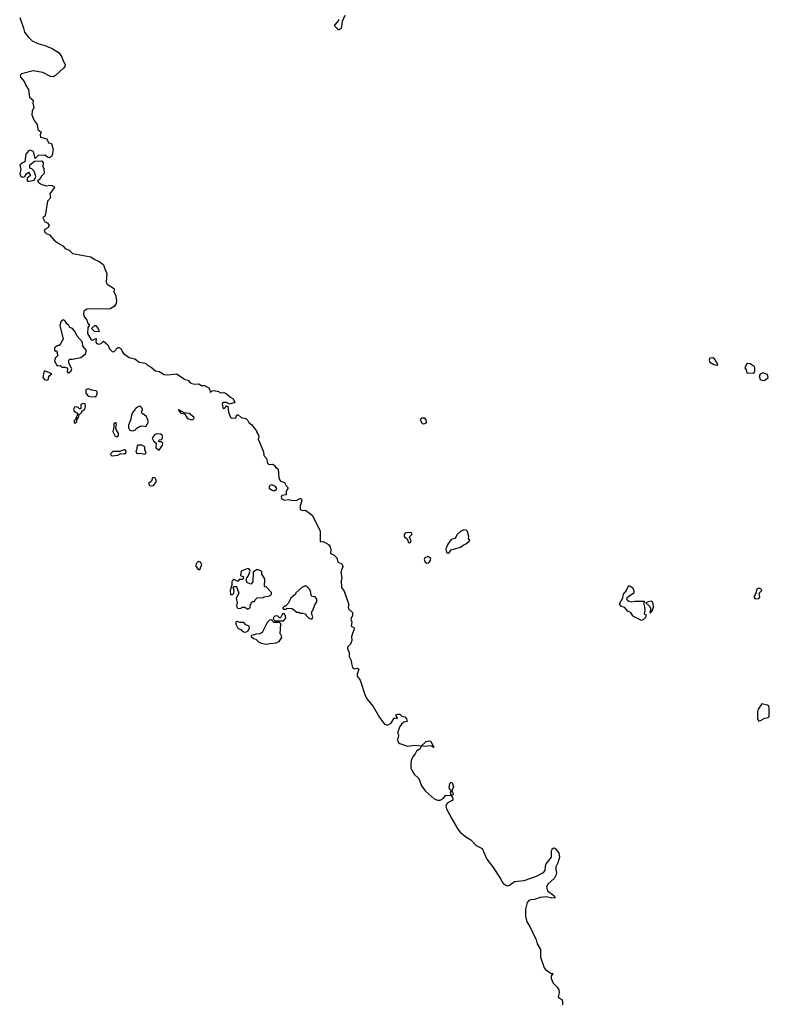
# Model space of a CAD drawing. Extents: x 2219101 to 2444320, y 201258 to 358766.
# Tile 259 of 349: x 2362485 to 2370273, y 242536 to 252762. Entities that reach past the tile are written whole.
import ezdxf

# ---------------------------------------------------------------- set-up
doc = ezdxf.new("R2010")
doc.units = 0

msp = doc.modelspace()

# ---------------------------------------------------------------- linework, layer by layer
at = {"layer": '0CON10XD'}
for points in [[(2365863, 252807), (2365837, 252745), (2365825, 252670), (2365795, 252652), (2365790, 252665), (2365760, 252695), (2365760, 252705), (2365800, 252755), (2365800, 252765)], [(2362485, 252786), (2362526, 252675), (2362535, 252633), (2362572, 252585), (2362614, 252544), (2362675, 252515), (2362745, 252495), (2362822, 252462), (2362895, 252418), (2362924, 252375), (2362932, 252345), (2362958, 252295), (2362954, 252276), (2362940, 252260), (2362858, 252182), (2362835, 252170), (2362805, 252172), (2362725, 252215), (2362625, 252232), (2362505, 252199), (2362490, 252185), (2362492, 252165), (2362536, 252116), (2362546, 252085), (2362576, 252036), (2362587, 251957), (2362626, 251925), (2362620, 251895), (2362632, 251848), (2362613, 251815), (2362612, 251775), (2362636, 251716), (2362668, 251675), (2362672, 251622), (2362709, 251595), (2362698, 251565), (2362702, 251542), (2362766, 251526), (2362783, 251483), (2362816, 251475), (2362833, 251415), (2362824, 251355), (2362815, 251340), (2362795, 251328), (2362775, 251333), (2362745, 251357), (2362677, 251353), (2362645, 251320), (2362628, 251395), (2362595, 251408), (2362575, 251400), (2362550, 251365), (2362537, 251285), (2362515, 251276), (2362488, 251252), (2362498, 251205), (2362488, 251165), (2362495, 251140), (2362515, 251128), (2362540, 251135), (2362555, 251160), (2362578, 251178), (2362598, 251145), (2362564, 251116), (2362563, 251085), (2362585, 251084), (2362634, 251096), (2362644, 251106), (2362653, 251135), (2362635, 251190), (2362610, 251215), (2362592, 251222), (2362592, 251255), (2362638, 251292), (2362715, 251297), (2362730, 251275), (2362726, 251236), (2362737, 251217), (2362741, 251165), (2362711, 251139), (2362695, 251106), (2362671, 251085), (2362689, 251065), (2362725, 251047), (2362765, 251036), (2362795, 251043), (2362822, 251042), (2362846, 251025), (2362844, 251015), (2362799, 250955), (2362806, 250914), (2362773, 250877), (2362748, 250725), (2362726, 250705), (2362745, 250662), (2362775, 250652), (2362790, 250625), (2362778, 250602), (2362747, 250583), (2362741, 250565), (2362746, 250555), (2362761, 250541), (2362795, 250528), (2362840, 250475), (2362879, 250445), (2362933, 250415), (2362959, 250385), (2362999, 250369), (2363032, 250335), (2363225, 250301), (2363258, 250275), (2363311, 250251), (2363348, 250225), (2363356, 250215), (2363370, 250175)], [(2363370, 250175), (2363390, 250125), (2363385, 250035), (2363395, 250014), (2363460, 249975), (2363465, 249967), (2363462, 249935), (2363480, 249905), (2363490, 249845), (2363486, 249815), (2363465, 249782), (2363425, 249760), (2363315, 249755), (2363215, 249761), (2363182, 249755), (2363152, 249735), (2363148, 249705), (2363155, 249680), (2363182, 249642), (2363188, 249615), (2363206, 249595), (2363207, 249583), (2363192, 249565), (2363189, 249505), (2363225, 249445), (2363235, 249437), (2363246, 249434), (2363275, 249452), (2363279, 249449), (2363276, 249415), (2363285, 249401), (2363306, 249394), (2363332, 249398), (2363355, 249422), (2363402, 249385), (2363419, 249345), (2363445, 249317), (2363455, 249313), (2363465, 249317), (2363505, 249357), (2363515, 249359), (2363540, 249345), (2363548, 249315), (2363562, 249295), (2363623, 249253), (2363665, 249242), (2363680, 249240), (2363725, 249207), (2363792, 249195), (2363814, 249174), (2363852, 249155), (2363895, 249117), (2363935, 249109), (2363985, 249078), (2364025, 249075), (2364115, 249084), (2364205, 249024), (2364235, 249018), (2364254, 248995), (2364275, 248984), (2364305, 248976), (2364345, 248979), (2364375, 248963), (2364405, 248962), (2364449, 248939), (2364462, 248915), (2364465, 248893), (2364483, 248907), (2364505, 248913), (2364552, 248902), (2364575, 248888), (2364605, 248889), (2364631, 248881), (2364678, 248838), (2364703, 248823), (2364720, 248785), (2364665, 248768), (2364635, 248786), (2364602, 248788), (2364587, 248775), (2364595, 248732), (2364606, 248724), (2364619, 248731), (2364635, 248752), (2364648, 248748), (2364653, 248685), (2364674, 248635), (2364685, 248624), (2364732, 248628), (2364742, 248658), (2364755, 248660), (2364785, 248630), (2364835, 248620), (2364855, 248600), (2364865, 248580), (2364896, 248556), (2364950, 248485), (2364950, 248475), (2364967, 248447), (2364970, 248435), (2364962, 248405), (2364978, 248375), (2365017, 248275), (2365020, 248235), (2365050, 248205), (2365060, 248155), (2365075, 248142), (2365107, 248147), (2365130, 248135), (2365145, 248110), (2365165, 248102), (2365170, 248095), (2365178, 248005), (2365189, 247979), (2365195, 247971), (2365236, 247956), (2365252, 247922), (2365270, 247905), (2365272, 247895), (2365254, 247866), (2365253, 247827), (2365210, 247820), (2365201, 247805), (2365207, 247787), (2365235, 247773), (2365275, 247780), (2365325, 247768), (2365365, 247774), (2365395, 247791), (2365408, 247788), (2365416, 247765), (2365398, 247712), (2365400, 247675), (2365425, 247666), (2365455, 247668), (2365524, 247615), (2365607, 247455), (2365608, 247345), (2365615, 247338), (2365635, 247343), (2365645, 247340), (2365695, 247313), (2365709, 247289), (2365717, 247255), (2365715, 247218), (2365752, 247202), (2365780, 247175), (2365789, 247129), (2365825, 247116), (2365836, 247105), (2365842, 247085), (2365822, 247025), (2365833, 246965), (2365824, 246934), (2365828, 246865), (2365856, 246826), (2365903, 246685), (2365897, 246663), (2365900, 246645), (2365941, 246605), (2365943, 246575), (2365926, 246535), (2365936, 246504), (2365930, 246465), (2365955, 246450), (2365961, 246435), (2365932, 246358), (2365934, 246316), (2365922, 246278), (2365889, 246245), (2365890, 246225), (2365908, 246195), (2365907, 246147), (2365928, 246108), (2365931, 246075), (2365944, 246034), (2365965, 246021), (2365995, 246027), (2366007, 246017), (2365991, 245965), (2365992, 245945), (2366023, 245903), (2366075, 245743), (2366094, 245705), (2366159, 245629), (2366222, 245515), (2366276, 245446), (2366305, 245434), (2366346, 245455), (2366375, 245508), (2366385, 245512), (2366408, 245505), (2366410, 245515), (2366392, 245535), (2366400, 245545), (2366415, 245550), (2366435, 245548), (2366455, 245528), (2366485, 245522), (2366505, 245500), (2366510, 245475), (2366475, 245467), (2366453, 245447), (2366435, 245422), (2366414, 245365), (2366414, 245345), (2366423, 245325), (2366414, 245305), (2366410, 245275), (2366422, 245255), (2366436, 245245), (2366515, 245219), (2366595, 245226), (2366660, 245220), (2366708, 245265), (2366735, 245274), (2366755, 245270), (2366786, 245204), (2366755, 245220), (2366695, 245214), (2366660, 245220), (2366641, 245185), (2366609, 245165), (2366593, 245137), (2366572, 245115), (2366553, 245067), (2366547, 245025), (2366549, 244989), (2366558, 244968), (2366585, 244927), (2366632, 244882), (2366659, 244805), (2366696, 244755), (2366790, 244670), (2366825, 244656), (2366855, 244657), (2366886, 244674), (2366912, 244708), (2366956, 244704), (2366968, 244712), (2366961, 244735), (2366970, 244755), (2366955, 244767), (2366946, 244785), (2366955, 244828), (2366965, 244840), (2366979, 244839), (2366992, 244795), (2366976, 244755), (2366990, 244725), (2366985, 244712), (2366970, 244705), (2366984, 244675), (2366986, 244655), (2366926, 244624), (2366913, 244595), (2366918, 244568), (2366973, 244463), (2367036, 244355), (2367062, 244325), (2367121, 244275), (2367173, 244243), (2367226, 244185), (2367290, 244155), (2367338, 244045), (2367396, 243966), (2367482, 243835), (2367496, 243805), (2367516, 243785), (2367548, 243768), (2367575, 243774), (2367625, 243812), (2367725, 243823), (2367855, 243866), (2367926, 243904), (2367946, 243925), (2367948, 243975), (2367955, 243994), (2368011, 244065), (2368011, 244125), (2368018, 244152), (2368035, 244162), (2368045, 244158), (2368085, 244109), (2368093, 244065), (2368075, 244005), (2368055, 243965), (2368054, 243935), (2368062, 243905), (2368058, 243885), (2368037, 243843), (2367975, 243788), (2367958, 243755), (2367968, 243715), (2368033, 243665), (2368047, 243643), (2368015, 243638), (2367955, 243651), (2367893, 243647), (2367835, 243626), (2367797, 243623), (2367775, 243614), (2367759, 243595), (2367741, 243525), (2367741, 243451), (2367754, 243394), (2367786, 243345), (2367850, 243205), (2367861, 243165), (2367897, 243105), (2367896, 243025), (2367934, 242915), (2367947, 242897), (2368005, 242857), (2368027, 242855), (2368008, 242832), (2368008, 242805), (2368027, 242757), (2368069, 242715), (2368086, 242685), (2368090, 242655), (2368080, 242615), (2368085, 242604), (2368118, 242585), (2368126, 242566), (2368125, 242530)], [(2362995, 249094), (2363020, 249115), (2363027, 249135), (2362994, 249194), (2362995, 249228), (2363005, 249238), (2363035, 249238), (2363120, 249255), (2363169, 249291), (2363178, 249325), (2363142, 249372), (2363136, 249415), (2363081, 249475), (2363062, 249522), (2363032, 249555), (2363007, 249567), (2362996, 249586), (2362975, 249602), (2362955, 249638), (2362936, 249646), (2362913, 249625), (2362901, 249585), (2362938, 249445), (2362910, 249395), (2362895, 249380), (2362885, 249380), (2362875, 249370), (2362865, 249372), (2362847, 249355), (2362845, 249330), (2362855, 249320), (2362868, 249328), (2362880, 249275), (2362854, 249246), (2362848, 249215), (2362875, 249168), (2362905, 249170), (2362922, 249152), (2362955, 249153), (2362975, 249146), (2362981, 249135), (2362979, 249105), (2362995, 249094)], [(2363265, 249522), (2363230, 249555), (2363265, 249588), (2363275, 249588), (2363302, 249552), (2363310, 249525), (2363305, 249523), (2363265, 249522)], [(2369725, 249174), (2369734, 249176), (2369739, 249185), (2369705, 249240), (2369685, 249250), (2369655, 249247), (2369647, 249225), (2369654, 249205), (2369695, 249181), (2369725, 249174)], [(2362775, 249020), (2362785, 249030), (2362789, 249061), (2362820, 249085), (2362745, 249114), (2362735, 249102), (2362727, 249045), (2362745, 249022), (2362775, 249020)], [(2370105, 249091), (2370115, 249097), (2370121, 249115), (2370121, 249145), (2370115, 249161), (2370075, 249187), (2370045, 249191), (2370035, 249186), (2370017, 249145), (2370031, 249125), (2370038, 249095), (2370105, 249091)], [(2370205, 249015), (2370225, 249018), (2370261, 249045), (2370255, 249076), (2370205, 249096), (2370178, 249082), (2370167, 249065), (2370179, 249025), (2370205, 249015)], [(2363275, 248847), (2363291, 248875), (2363289, 248899), (2363278, 248908), (2363234, 248914), (2363195, 248927), (2363172, 248918), (2363173, 248885), (2363195, 248853), (2363215, 248848), (2363275, 248847)], [(2363065, 248572), (2363080, 248585), (2363080, 248605), (2363095, 248630), (2363102, 248658), (2363130, 248685), (2363132, 248698), (2363162, 248718), (2363170, 248745), (2363165, 248772), (2363145, 248777), (2363120, 248765), (2363120, 248725), (2363115, 248720), (2363105, 248720), (2363093, 248733), (2363072, 248742), (2363055, 248738), (2363046, 248725), (2363044, 248714), (2363052, 248695), (2363079, 248679), (2363090, 248665), (2363062, 248608), (2363050, 248595), (2363050, 248575), (2363065, 248572)], [(2363665, 248493), (2363688, 248502), (2363694, 248516), (2363735, 248542), (2363765, 248546), (2363795, 248538), (2363824, 248585), (2363801, 248641), (2363753, 248675), (2363750, 248695), (2363760, 248705), (2363760, 248715), (2363755, 248730), (2363737, 248747), (2363715, 248743), (2363695, 248730), (2363653, 248677), (2363645, 248655), (2363636, 248604), (2363615, 248550), (2363614, 248525), (2363625, 248503), (2363638, 248495), (2363665, 248493)], [(2364274, 248606), (2364285, 248611), (2364296, 248625), (2364293, 248635), (2364245, 248673), (2364195, 248680), (2364145, 248708), (2364130, 248710), (2364160, 248675), (2364198, 248668), (2364230, 248620), (2364274, 248606)], [(2366685, 248564), (2366711, 248575), (2366707, 248605), (2366693, 248625), (2366665, 248625), (2366648, 248615), (2366646, 248605), (2366665, 248570), (2366685, 248564)], [(2363495, 248430), (2363505, 248432), (2363513, 248445), (2363513, 248465), (2363486, 248506), (2363483, 248525), (2363492, 248565), (2363485, 248577), (2363475, 248576), (2363464, 248565), (2363464, 248526), (2363451, 248485), (2363477, 248437), (2363495, 248430)], [(2363935, 248290), (2363970, 248345), (2363973, 248363), (2363958, 248378), (2363935, 248378), (2363928, 248385), (2363935, 248400), (2363957, 248403), (2363967, 248413), (2363968, 248445), (2363947, 248457), (2363905, 248462), (2363885, 248450), (2363860, 248415), (2363875, 248388), (2363904, 248365), (2363901, 248315), (2363935, 248290)], [(2363445, 248233), (2363505, 248240), (2363535, 248258), (2363575, 248253), (2363588, 248265), (2363592, 248282), (2363580, 248295), (2363566, 248296), (2363524, 248276), (2363454, 248276), (2363430, 248255), (2363435, 248238), (2363445, 248233)], [(2363785, 248250), (2363798, 248265), (2363786, 248295), (2363784, 248325), (2363755, 248342), (2363715, 248342), (2363705, 248338), (2363697, 248293), (2363690, 248285), (2363700, 248265), (2363708, 248258), (2363735, 248262), (2363785, 248250)], [(2363855, 247920), (2363875, 247924), (2363908, 247965), (2363897, 247997), (2363885, 248009), (2363866, 248004), (2363855, 247970), (2363824, 247945), (2363835, 247924), (2363855, 247920)], [(2365135, 247871), (2365154, 247885), (2365156, 247895), (2365142, 247915), (2365105, 247932), (2365085, 247924), (2365074, 247905), (2365079, 247895), (2365115, 247871), (2365135, 247871)], [(2366535, 247329), (2366545, 247334), (2366552, 247355), (2366536, 247385), (2366538, 247395), (2366559, 247415), (2366560, 247430), (2366545, 247438), (2366495, 247432), (2366480, 247415), (2366478, 247395), (2366510, 247370), (2366525, 247332), (2366535, 247329)], [(2366945, 247223), (2366968, 247255), (2367065, 247283), (2367094, 247306), (2367128, 247322), (2367154, 247345), (2367160, 247355), (2367149, 247375), (2367152, 247395), (2367137, 247447), (2367125, 247462), (2367098, 247465), (2367064, 247446), (2367028, 247412), (2367010, 247375), (2366966, 247364), (2366934, 247316), (2366913, 247267), (2366915, 247245), (2366924, 247225), (2366945, 247223)], [(2366715, 247117), (2366735, 247121), (2366754, 247145), (2366757, 247167), (2366725, 247187), (2366694, 247175), (2366687, 247155), (2366699, 247129), (2366715, 247117)], [(2364345, 247051), (2364355, 247052), (2364378, 247105), (2364365, 247128), (2364345, 247134), (2364325, 247123), (2364310, 247095), (2364331, 247061), (2364345, 247051)], [(2364855, 246640), (2364880, 246655), (2364880, 246685), (2364890, 246695), (2364890, 246705), (2364905, 246720), (2364925, 246720), (2364932, 246738), (2364952, 246758), (2365015, 246760), (2365025, 246770), (2365085, 246780), (2365100, 246795), (2365100, 246815), (2365048, 246868), (2365030, 246875), (2365032, 246955), (2365000, 247005), (2365002, 247025), (2364997, 247035), (2364965, 247050), (2364945, 247050), (2364912, 247025), (2364906, 246924), (2364885, 246900), (2364853, 246913), (2364837, 246937), (2364844, 246965), (2364858, 246982), (2364880, 247035), (2364872, 247052), (2364855, 247064), (2364786, 247034), (2364780, 246990), (2364809, 246975), (2364806, 246954), (2364795, 246948), (2364765, 246948), (2364755, 246932), (2364745, 246932), (2364715, 246950), (2364695, 246938), (2364688, 246925), (2364690, 246890), (2364671, 246835), (2364674, 246794), (2364695, 246791), (2364709, 246805), (2364714, 246834), (2364703, 246865), (2364715, 246876), (2364734, 246874), (2364742, 246865), (2364762, 246805), (2364734, 246755), (2364743, 246705), (2364737, 246675), (2364741, 246661), (2364755, 246648), (2364785, 246650), (2364795, 246660), (2364825, 246660), (2364855, 246640)], [(2365525, 246540), (2365530, 246565), (2365520, 246585), (2365520, 246615), (2365530, 246625), (2365550, 246685), (2365572, 246718), (2365572, 246745), (2365555, 246770), (2365523, 246773), (2365512, 246782), (2365510, 246815), (2365500, 246845), (2365465, 246880), (2365445, 246878), (2365418, 246865), (2365355, 246810), (2365350, 246795), (2365302, 246755), (2365275, 246700), (2365248, 246672), (2365235, 246670), (2365220, 246655), (2365220, 246645), (2365225, 246640), (2365255, 246640), (2365265, 246650), (2365317, 246647), (2365365, 246610), (2365385, 246610), (2365395, 246600), (2365425, 246600), (2365455, 246590), (2365460, 246575), (2365485, 246550), (2365505, 246540), (2365525, 246540)], [(2368946, 246526), (2368965, 246534), (2368988, 246555), (2368998, 246575), (2368979, 246585), (2368976, 246595), (2368983, 246625), (2368981, 246665), (2368970, 246705), (2368980, 246715), (2368975, 246720), (2368875, 246720), (2368845, 246713), (2368815, 246720), (2368800, 246730), (2368792, 246745), (2368798, 246765), (2368868, 246815), (2368868, 246835), (2368855, 246860), (2368825, 246880), (2368805, 246880), (2368786, 246834), (2368753, 246797), (2368747, 246753), (2368713, 246693), (2368728, 246675), (2368765, 246660), (2368795, 246622), (2368829, 246609), (2368847, 246577), (2368864, 246564), (2368935, 246529), (2368946, 246526)], [(2370125, 246749), (2370165, 246752), (2370175, 246765), (2370168, 246805), (2370194, 246835), (2370188, 246848), (2370165, 246857), (2370142, 246848), (2370131, 246795), (2370112, 246765), (2370125, 246749)], [(2369035, 246600), (2369058, 246625), (2369070, 246665), (2369068, 246695), (2369055, 246720), (2369045, 246722), (2369013, 246717), (2368990, 246705), (2369026, 246676), (2369042, 246645), (2369030, 246605), (2369035, 246600)], [(2365225, 246520), (2365250, 246545), (2365247, 246567), (2365235, 246590), (2365215, 246590), (2365195, 246550), (2365185, 246550), (2365167, 246567), (2365155, 246570), (2365135, 246568), (2365122, 246555), (2365120, 246535), (2365135, 246520), (2365225, 246520)], [(2364835, 246403), (2364860, 246415), (2364872, 246445), (2364868, 246465), (2364835, 246478), (2364812, 246502), (2364775, 246503), (2364745, 246512), (2364732, 246508), (2364730, 246485), (2364752, 246442), (2364786, 246426), (2364810, 246405), (2364835, 246403)], [(2365046, 246276), (2365085, 246283), (2365149, 246291), (2365180, 246305), (2365208, 246345), (2365200, 246375), (2365190, 246385), (2365198, 246488), (2365185, 246500), (2365125, 246500), (2365110, 246515), (2365105, 246530), (2365080, 246525), (2365057, 246503), (2365003, 246397), (2364977, 246383), (2364938, 246382), (2364925, 246372), (2364890, 246365), (2364890, 246355), (2364914, 246334), (2364937, 246327), (2364965, 246300), (2364995, 246287), (2365046, 246276)], [(2370161, 245481), (2370175, 245482), (2370225, 245507), (2370260, 245515), (2370270, 245525), (2370273, 245613), (2370267, 245635), (2370254, 245644), (2370194, 245656), (2370158, 245602), (2370151, 245575), (2370150, 245505), (2370161, 245481)]]:
    msp.add_lwpolyline(points, dxfattribs=at)

doc.saveas('drawing.dxf')
